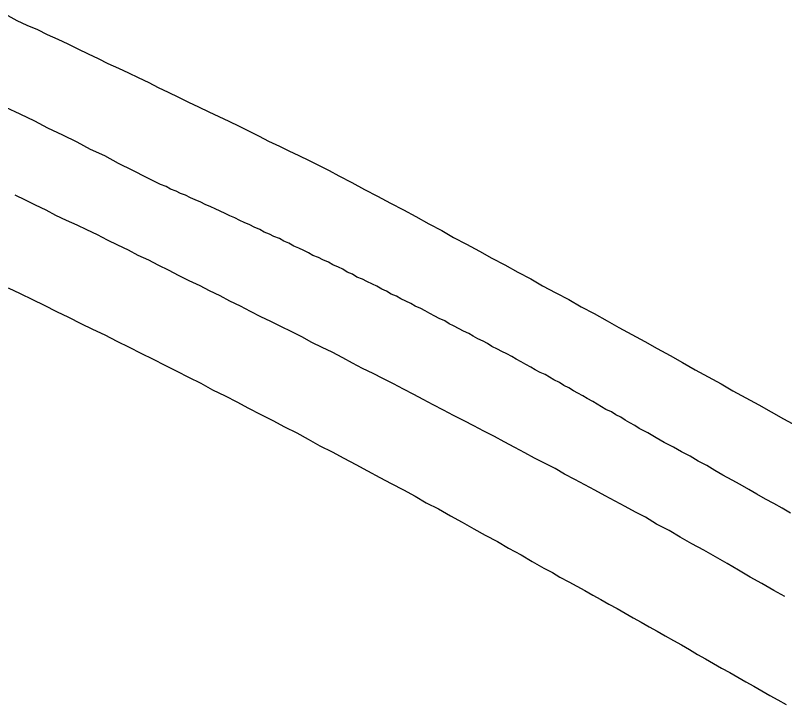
# Model space of a CAD drawing. Extents: x 1364363 to 1407445, y 538563 to 573342.
# Drawn here: x 1393695.7 to 1393823.1, y 548802.1 to 548916.2 of the extents above; entities that cross this region are included whole.
import ezdxf

# ---------------------------------------------------------------- set-up
doc = ezdxf.new("R2010")
doc.units = 0
for name, color, linetype in [('Exist Railroad Mainline', 7, 'Continuous'), ('Exist Railroad Siding', 7, 'Continuous'), ('Exist Railroad Spur', 7, 'Continuous')]:
    doc.layers.add(name, color=color, linetype=linetype)

msp = doc.modelspace()

# ---------------------------------------------------------------- linework, layer by layer
at = {"layer": 'Exist Railroad Mainline'}
for points in [[(1393719.74, 548888.18), (1393717.38, 548889.36), (1393715.12, 548890.49), (1393712.76, 548891.67), (1393710.51, 548892.9), (1393708.15, 548893.98), (1393705.89, 548895.21), (1393703.54, 548896.33), (1393701.08, 548897.51), (1393698.92, 548898.64), (1393696.46, 548899.82), (1393694.1, 548900.95)], [(1393719.74, 548888.18), (1393717.38, 548889.36), (1393715.12, 548890.49), (1393712.76, 548891.67), (1393710.51, 548892.9), (1393708.15, 548893.98), (1393705.89, 548895.21), (1393703.54, 548896.33), (1393701.08, 548897.51), (1393698.92, 548898.64), (1393696.46, 548899.82), (1393694.1, 548900.95)], [(1393798.99, 548847.79), (1393798.27, 548848.25), (1393797.45, 548848.71), (1393796.63, 548849.17), (1393795.91, 548849.63), (1393795.09, 548850.04), (1393794.37, 548850.51), (1393793.45, 548850.92), (1393792.73, 548851.38), (1393792.02, 548851.79), (1393791.3, 548852.25), (1393790.38, 548852.76), (1393789.66, 548853.17), (1393788.84, 548853.63), (1393788.12, 548854.04), (1393787.3, 548854.5), (1393786.48, 548854.91), (1393785.76, 548855.38), (1393784.84, 548855.84), (1393784.12, 548856.25), (1393783.4, 548856.71), (1393782.58, 548857.07), (1393781.76, 548857.48), (1393781.05, 548857.94), (1393780.23, 548858.4), (1393779.41, 548858.81), (1393778.59, 548859.27), (1393777.87, 548859.68), (1393777.05, 548860.14), (1393776.23, 548860.5), (1393775.51, 548860.91), (1393774.59, 548861.37), (1393773.87, 548861.84), (1393773.15, 548862.25), (1393772.23, 548862.6), (1393771.51, 548863.07), (1393770.79, 548863.48), (1393769.87, 548863.89), (1393769.15, 548864.3), (1393768.23, 548864.76), (1393767.51, 548865.12), (1393766.79, 548865.58), (1393765.87, 548865.99), (1393765.15, 548866.4), (1393764.33, 548866.81), (1393763.51, 548867.27), (1393762.8, 548867.63), (1393761.87, 548868.04), (1393761.16, 548868.45), (1393760.34, 548868.86), (1393759.52, 548869.27), (1393758.8, 548869.68), (1393757.88, 548870.04), (1393757.16, 548870.5), (1393756.34, 548870.86), (1393755.52, 548871.32), (1393754.8, 548871.68), (1393753.88, 548872.14), (1393753.16, 548872.5), (1393752.24, 548872.86), (1393751.52, 548873.32), (1393750.6, 548873.68), (1393749.88, 548874.14), (1393749.16, 548874.5), (1393748.24, 548874.86), (1393747.52, 548875.32), (1393746.6, 548875.68), (1393745.88, 548876.09), (1393744.96, 548876.44), (1393744.24, 548876.85), (1393743.42, 548877.27), (1393742.6, 548877.62), (1393741.78, 548877.98), (1393740.96, 548878.44), (1393740.14, 548878.8), (1393739.42, 548879.21), (1393738.5, 548879.57), (1393737.78, 548879.93), (1393736.86, 548880.29), (1393736.14, 548880.7), (1393735.22, 548881.11), (1393734.5, 548881.52), (1393733.58, 548881.88), (1393732.86, 548882.24), (1393732.04, 548882.65), (1393731.22, 548883.01), (1393730.4, 548883.37), (1393729.58, 548883.78), (1393728.76, 548884.13), (1393728.04, 548884.49), (1393727.12, 548884.85), (1393726.4, 548885.26), (1393725.48, 548885.62), (1393724.66, 548885.98), (1393723.84, 548886.39), (1393723.02, 548886.7), (1393722.3, 548887.06), (1393721.38, 548887.42), (1393720.66, 548887.83), (1393719.74, 548888.18)], [(1393798.99, 548847.79), (1393798.27, 548848.25), (1393797.45, 548848.71), (1393796.63, 548849.17), (1393795.91, 548849.63), (1393795.09, 548850.04), (1393794.37, 548850.51), (1393793.45, 548850.92), (1393792.73, 548851.38), (1393792.02, 548851.79), (1393791.3, 548852.25), (1393790.38, 548852.76), (1393789.66, 548853.17), (1393788.84, 548853.63), (1393788.12, 548854.04), (1393787.3, 548854.5), (1393786.48, 548854.91), (1393785.76, 548855.38), (1393784.84, 548855.84), (1393784.12, 548856.25), (1393783.4, 548856.71), (1393782.58, 548857.07), (1393781.76, 548857.48), (1393781.05, 548857.94), (1393780.23, 548858.4), (1393779.41, 548858.81), (1393778.59, 548859.27), (1393777.87, 548859.68), (1393777.05, 548860.14), (1393776.23, 548860.5), (1393775.51, 548860.91), (1393774.59, 548861.37), (1393773.87, 548861.84), (1393773.15, 548862.25), (1393772.23, 548862.6), (1393771.51, 548863.07), (1393770.79, 548863.48), (1393769.87, 548863.89), (1393769.15, 548864.3), (1393768.23, 548864.76), (1393767.51, 548865.12), (1393766.79, 548865.58), (1393765.87, 548865.99), (1393765.15, 548866.4), (1393764.33, 548866.81), (1393763.51, 548867.27), (1393762.8, 548867.63), (1393761.87, 548868.04), (1393761.16, 548868.45), (1393760.34, 548868.86), (1393759.52, 548869.27), (1393758.8, 548869.68), (1393757.88, 548870.04), (1393757.16, 548870.5), (1393756.34, 548870.86), (1393755.52, 548871.32), (1393754.8, 548871.68), (1393753.88, 548872.14), (1393753.16, 548872.5), (1393752.24, 548872.86), (1393751.52, 548873.32), (1393750.6, 548873.68), (1393749.88, 548874.14), (1393749.16, 548874.5), (1393748.24, 548874.86), (1393747.52, 548875.32), (1393746.6, 548875.68), (1393745.88, 548876.09), (1393744.96, 548876.44), (1393744.24, 548876.85), (1393743.42, 548877.27), (1393742.6, 548877.62), (1393741.78, 548877.98), (1393740.96, 548878.44), (1393740.14, 548878.8), (1393739.42, 548879.21), (1393738.5, 548879.57), (1393737.78, 548879.93), (1393736.86, 548880.29), (1393736.14, 548880.7), (1393735.22, 548881.11), (1393734.5, 548881.52), (1393733.58, 548881.88), (1393732.86, 548882.24), (1393732.04, 548882.65), (1393731.22, 548883.01), (1393730.4, 548883.37), (1393729.58, 548883.78), (1393728.76, 548884.13), (1393728.04, 548884.49), (1393727.12, 548884.85), (1393726.4, 548885.26), (1393725.48, 548885.62), (1393724.66, 548885.98), (1393723.84, 548886.39), (1393723.02, 548886.7), (1393722.3, 548887.06), (1393721.38, 548887.42), (1393720.66, 548887.83), (1393719.74, 548888.18)], [(1393824, 548833.74), (1393822.67, 548834.56), (1393821.24, 548835.38), (1393819.9, 548836.1), (1393818.47, 548836.92), (1393817.14, 548837.69), (1393815.7, 548838.51), (1393814.37, 548839.23), (1393812.83, 548840.05), (1393811.5, 548840.82), (1393810.16, 548841.64), (1393808.73, 548842.36), (1393807.4, 548843.18), (1393805.96, 548843.94), (1393804.63, 548844.71), (1393803.09, 548845.48), (1393801.76, 548846.25), (1393800.42, 548847.07), (1393798.99, 548847.79)], [(1393824, 548833.74), (1393822.67, 548834.56), (1393821.24, 548835.38), (1393819.9, 548836.1), (1393818.47, 548836.92), (1393817.14, 548837.69), (1393815.7, 548838.51), (1393814.37, 548839.23), (1393812.83, 548840.05), (1393811.5, 548840.82), (1393810.16, 548841.64), (1393808.73, 548842.36), (1393807.4, 548843.18), (1393805.96, 548843.94), (1393804.63, 548844.71), (1393803.09, 548845.48), (1393801.76, 548846.25), (1393800.42, 548847.07), (1393798.99, 548847.79)]]:
    msp.add_lwpolyline(points, dxfattribs=at)
at = {"layer": 'Exist Railroad Siding'}
for points in [[(1393694.41, 548916.17), (1393695.95, 548915.35), (1393697.59, 548914.58), (1393699.33, 548913.82), (1393700.97, 548913), (1393702.72, 548912.23), (1393704.36, 548911.46), (1393706, 548910.64), (1393707.74, 548909.82), (1393709.38, 548909.05), (1393711.02, 548908.23), (1393712.76, 548907.46), (1393714.4, 548906.64), (1393716.04, 548905.87), (1393717.79, 548905.05), (1393719.33, 548904.23), (1393720.97, 548903.46), (1393722.71, 548902.64), (1393724.35, 548901.82), (1393725.99, 548901.05), (1393727.73, 548900.23), (1393729.37, 548899.46), (1393731.01, 548898.64), (1393732.76, 548897.82), (1393734.4, 548897), (1393736.04, 548896.18), (1393737.58, 548895.36), (1393739.42, 548894.54), (1393740.96, 548893.77), (1393742.6, 548892.95), (1393744.34, 548892.13), (1393745.98, 548891.31), (1393747.62, 548890.49), (1393749.26, 548889.62)], [(1393694.41, 548916.17), (1393695.95, 548915.35), (1393697.59, 548914.58), (1393699.33, 548913.82), (1393700.97, 548913), (1393702.72, 548912.23), (1393704.36, 548911.46), (1393706, 548910.64), (1393707.74, 548909.82), (1393709.38, 548909.05), (1393711.02, 548908.23), (1393712.76, 548907.46), (1393714.4, 548906.64), (1393716.04, 548905.87), (1393717.79, 548905.05), (1393719.33, 548904.23), (1393720.97, 548903.46), (1393722.71, 548902.64), (1393724.35, 548901.82), (1393725.99, 548901.05), (1393727.73, 548900.23), (1393729.37, 548899.46), (1393731.01, 548898.64), (1393732.76, 548897.82), (1393734.4, 548897), (1393736.04, 548896.18), (1393737.58, 548895.36), (1393739.42, 548894.54), (1393740.96, 548893.77), (1393742.6, 548892.95), (1393744.34, 548892.13), (1393745.98, 548891.31), (1393747.62, 548890.49), (1393749.26, 548889.62)], [(1393749.26, 548889.62), (1393751.42, 548888.49), (1393753.47, 548887.36), (1393755.62, 548886.24), (1393757.77, 548885.11), (1393759.93, 548883.98), (1393761.98, 548882.85), (1393764.13, 548881.67), (1393766.28, 548880.55), (1393768.23, 548879.42), (1393770.38, 548878.29), (1393772.54, 548877.11), (1393774.59, 548875.98), (1393776.74, 548874.86), (1393778.89, 548873.68), (1393781.05, 548872.55), (1393782.99, 548871.42), (1393785.15, 548870.24), (1393787.3, 548869.11), (1393789.35, 548867.94), (1393791.5, 548866.81), (1393793.66, 548865.63), (1393795.6, 548864.5), (1393797.76, 548863.32), (1393799.91, 548862.19), (1393801.96, 548861.02), (1393804.11, 548859.89), (1393806.16, 548858.71), (1393808.22, 548857.48), (1393810.37, 548856.35), (1393812.52, 548855.17), (1393814.47, 548854.04), (1393816.62, 548852.86), (1393818.78, 548851.69), (1393820.83, 548850.51), (1393822.88, 548849.38), (1393825.03, 548848.2)], [(1393749.26, 548889.62), (1393751.42, 548888.49), (1393753.47, 548887.36), (1393755.62, 548886.24), (1393757.77, 548885.11), (1393759.93, 548883.98), (1393761.98, 548882.85), (1393764.13, 548881.67), (1393766.28, 548880.55), (1393768.23, 548879.42), (1393770.38, 548878.29), (1393772.54, 548877.11), (1393774.59, 548875.98), (1393776.74, 548874.86), (1393778.89, 548873.68), (1393781.05, 548872.55), (1393782.99, 548871.42), (1393785.15, 548870.24), (1393787.3, 548869.11), (1393789.35, 548867.94), (1393791.5, 548866.81), (1393793.66, 548865.63), (1393795.6, 548864.5), (1393797.76, 548863.32), (1393799.91, 548862.19), (1393801.96, 548861.02), (1393804.11, 548859.89), (1393806.16, 548858.71), (1393808.22, 548857.48), (1393810.37, 548856.35), (1393812.52, 548855.17), (1393814.47, 548854.04), (1393816.62, 548852.86), (1393818.78, 548851.69), (1393820.83, 548850.51), (1393822.88, 548849.38), (1393825.03, 548848.2)]]:
    msp.add_lwpolyline(points, dxfattribs=at)
at = {"layer": 'Exist Railroad Spur'}
for points in [[(1393800.01, 548833.08), (1393798.37, 548833.95), (1393796.63, 548834.87), (1393794.99, 548835.74), (1393793.35, 548836.61), (1393791.61, 548837.59), (1393789.97, 548838.46), (1393788.33, 548839.33), (1393786.58, 548840.2), (1393785.04, 548841.13), (1393783.4, 548842), (1393781.66, 548842.87), (1393780.02, 548843.74), (1393778.38, 548844.61), (1393776.64, 548845.58), (1393775, 548846.46), (1393773.25, 548847.33), (1393771.61, 548848.2), (1393769.97, 548849.07), (1393768.23, 548849.94), (1393766.59, 548850.81), (1393764.85, 548851.69), (1393763.21, 548852.56), (1393761.67, 548853.43), (1393759.93, 548854.3), (1393758.29, 548855.17), (1393756.54, 548856.04), (1393754.9, 548856.86), (1393753.16, 548857.73), (1393751.52, 548858.61), (1393749.88, 548859.48), (1393748.14, 548860.4), (1393746.49, 548861.17), (1393744.75, 548862.04), (1393743.11, 548862.96), (1393741.37, 548863.83), (1393739.73, 548864.6), (1393737.99, 548865.47), (1393736.34, 548866.29), (1393734.6, 548867.17), (1393732.96, 548868.04), (1393731.22, 548868.86), (1393729.58, 548869.73), (1393727.84, 548870.55), (1393726.3, 548871.42), (1393724.45, 548872.24), (1393722.71, 548873.11), (1393721.17, 548873.93), (1393719.33, 548874.8), (1393717.79, 548875.62), (1393716.04, 548876.44), (1393714.4, 548877.32), (1393712.66, 548878.14), (1393710.92, 548878.96), (1393709.28, 548879.83), (1393707.53, 548880.65), (1393705.89, 548881.42), (1393704.15, 548882.24), (1393702.41, 548883.06), (1393700.77, 548883.93), (1393699.03, 548884.75), (1393697.38, 548885.57), (1393695.64, 548886.39)], [(1393800.01, 548833.08), (1393798.37, 548833.95), (1393796.63, 548834.87), (1393794.99, 548835.74), (1393793.35, 548836.61), (1393791.61, 548837.59), (1393789.97, 548838.46), (1393788.33, 548839.33), (1393786.58, 548840.2), (1393785.04, 548841.13), (1393783.4, 548842), (1393781.66, 548842.87), (1393780.02, 548843.74), (1393778.38, 548844.61), (1393776.64, 548845.58), (1393775, 548846.46), (1393773.25, 548847.33), (1393771.61, 548848.2), (1393769.97, 548849.07), (1393768.23, 548849.94), (1393766.59, 548850.81), (1393764.85, 548851.69), (1393763.21, 548852.56), (1393761.67, 548853.43), (1393759.93, 548854.3), (1393758.29, 548855.17), (1393756.54, 548856.04), (1393754.9, 548856.86), (1393753.16, 548857.73), (1393751.52, 548858.61), (1393749.88, 548859.48), (1393748.14, 548860.4), (1393746.49, 548861.17), (1393744.75, 548862.04), (1393743.11, 548862.96), (1393741.37, 548863.83), (1393739.73, 548864.6), (1393737.99, 548865.47), (1393736.34, 548866.29), (1393734.6, 548867.17), (1393732.96, 548868.04), (1393731.22, 548868.86), (1393729.58, 548869.73), (1393727.84, 548870.55), (1393726.3, 548871.42), (1393724.45, 548872.24), (1393722.71, 548873.11), (1393721.17, 548873.93), (1393719.33, 548874.8), (1393717.79, 548875.62), (1393716.04, 548876.44), (1393714.4, 548877.32), (1393712.66, 548878.14), (1393710.92, 548878.96), (1393709.28, 548879.83), (1393707.53, 548880.65), (1393705.89, 548881.42), (1393704.15, 548882.24), (1393702.41, 548883.06), (1393700.77, 548883.93), (1393699.03, 548884.75), (1393697.38, 548885.57), (1393695.64, 548886.39)], [(1393694.51, 548871.06), (1393696.46, 548870.14), (1393698.51, 548869.11), (1393700.46, 548868.19), (1393702.51, 548867.17), (1393704.46, 548866.19), (1393706.51, 548865.17), (1393708.46, 548864.24), (1393710.51, 548863.27), (1393712.46, 548862.25), (1393714.51, 548861.27), (1393716.45, 548860.25), (1393718.51, 548859.27), (1393720.45, 548858.25), (1393722.4, 548857.27), (1393724.35, 548856.25), (1393726.4, 548855.27), (1393728.35, 548854.2), (1393730.4, 548853.17), (1393732.35, 548852.2), (1393734.29, 548851.12), (1393736.24, 548850.15), (1393738.29, 548849.12), (1393740.24, 548848.05), (1393742.29, 548847.07), (1393744.14, 548845.99), (1393746.08, 548844.92), (1393748.14, 548843.94), (1393750.08, 548842.87), (1393752.03, 548841.79), (1393753.98, 548840.77), (1393756.03, 548839.69), (1393757.88, 548838.66), (1393759.93, 548837.64), (1393761.87, 548836.56), (1393763.72, 548835.49), (1393765.77, 548834.46), (1393767.72, 548833.33), (1393769.67, 548832.26), (1393771.61, 548831.18), (1393773.46, 548830.1), (1393775.51, 548829.08), (1393777.36, 548827.95), (1393779.41, 548826.87), (1393781.25, 548825.75), (1393783.2, 548824.67)], [(1393694.51, 548871.06), (1393696.46, 548870.14), (1393698.51, 548869.11), (1393700.46, 548868.19), (1393702.51, 548867.17), (1393704.46, 548866.19), (1393706.51, 548865.17), (1393708.46, 548864.24), (1393710.51, 548863.27), (1393712.46, 548862.25), (1393714.51, 548861.27), (1393716.45, 548860.25), (1393718.51, 548859.27), (1393720.45, 548858.25), (1393722.4, 548857.27), (1393724.35, 548856.25), (1393726.4, 548855.27), (1393728.35, 548854.2), (1393730.4, 548853.17), (1393732.35, 548852.2), (1393734.29, 548851.12), (1393736.24, 548850.15), (1393738.29, 548849.12), (1393740.24, 548848.05), (1393742.29, 548847.07), (1393744.14, 548845.99), (1393746.08, 548844.92), (1393748.14, 548843.94), (1393750.08, 548842.87), (1393752.03, 548841.79), (1393753.98, 548840.77), (1393756.03, 548839.69), (1393757.88, 548838.66), (1393759.93, 548837.64), (1393761.87, 548836.56), (1393763.72, 548835.49), (1393765.77, 548834.46), (1393767.72, 548833.33), (1393769.67, 548832.26), (1393771.61, 548831.18), (1393773.46, 548830.1), (1393775.51, 548829.08), (1393777.36, 548827.95), (1393779.41, 548826.87), (1393781.25, 548825.75), (1393783.2, 548824.67)], [(1393823.08, 548819.95), (1393821.24, 548820.98), (1393819.29, 548822.11), (1393817.34, 548823.18), (1393815.39, 548824.31), (1393813.55, 548825.44), (1393811.6, 548826.51), (1393809.65, 548827.64), (1393807.7, 548828.67), (1393805.75, 548829.8), (1393803.91, 548830.87), (1393801.86, 548831.95), (1393800.01, 548833.08)], [(1393823.08, 548819.95), (1393821.24, 548820.98), (1393819.29, 548822.11), (1393817.34, 548823.18), (1393815.39, 548824.31), (1393813.55, 548825.44), (1393811.6, 548826.51), (1393809.65, 548827.64), (1393807.7, 548828.67), (1393805.75, 548829.8), (1393803.91, 548830.87), (1393801.86, 548831.95), (1393800.01, 548833.08)], [(1393783.2, 548824.67), (1393784.63, 548823.95), (1393785.86, 548823.18), (1393787.3, 548822.41), (1393788.63, 548821.7), (1393789.97, 548820.93), (1393791.3, 548820.21), (1393792.63, 548819.44), (1393793.96, 548818.67), (1393795.3, 548817.95), (1393796.63, 548817.18), (1393797.96, 548816.42), (1393799.3, 548815.7), (1393800.63, 548814.93), (1393801.96, 548814.21), (1393803.29, 548813.44), (1393804.63, 548812.67), (1393805.96, 548811.96), (1393807.29, 548811.19), (1393808.63, 548810.37), (1393809.96, 548809.65), (1393811.29, 548808.88), (1393812.62, 548808.11), (1393813.96, 548807.39), (1393815.29, 548806.62), (1393816.62, 548805.86), (1393817.96, 548805.09), (1393819.29, 548804.32), (1393820.62, 548803.55), (1393821.95, 548802.83), (1393823.29, 548802.06)], [(1393783.2, 548824.67), (1393784.63, 548823.95), (1393785.86, 548823.18), (1393787.3, 548822.41), (1393788.63, 548821.7), (1393789.97, 548820.93), (1393791.3, 548820.21), (1393792.63, 548819.44), (1393793.96, 548818.67), (1393795.3, 548817.95), (1393796.63, 548817.18), (1393797.96, 548816.42), (1393799.3, 548815.7), (1393800.63, 548814.93), (1393801.96, 548814.21), (1393803.29, 548813.44), (1393804.63, 548812.67), (1393805.96, 548811.96), (1393807.29, 548811.19), (1393808.63, 548810.37), (1393809.96, 548809.65), (1393811.29, 548808.88), (1393812.62, 548808.11), (1393813.96, 548807.39), (1393815.29, 548806.62), (1393816.62, 548805.86), (1393817.96, 548805.09), (1393819.29, 548804.32), (1393820.62, 548803.55), (1393821.95, 548802.83), (1393823.29, 548802.06)]]:
    msp.add_lwpolyline(points, dxfattribs=at)

doc.saveas('drawing.dxf')
